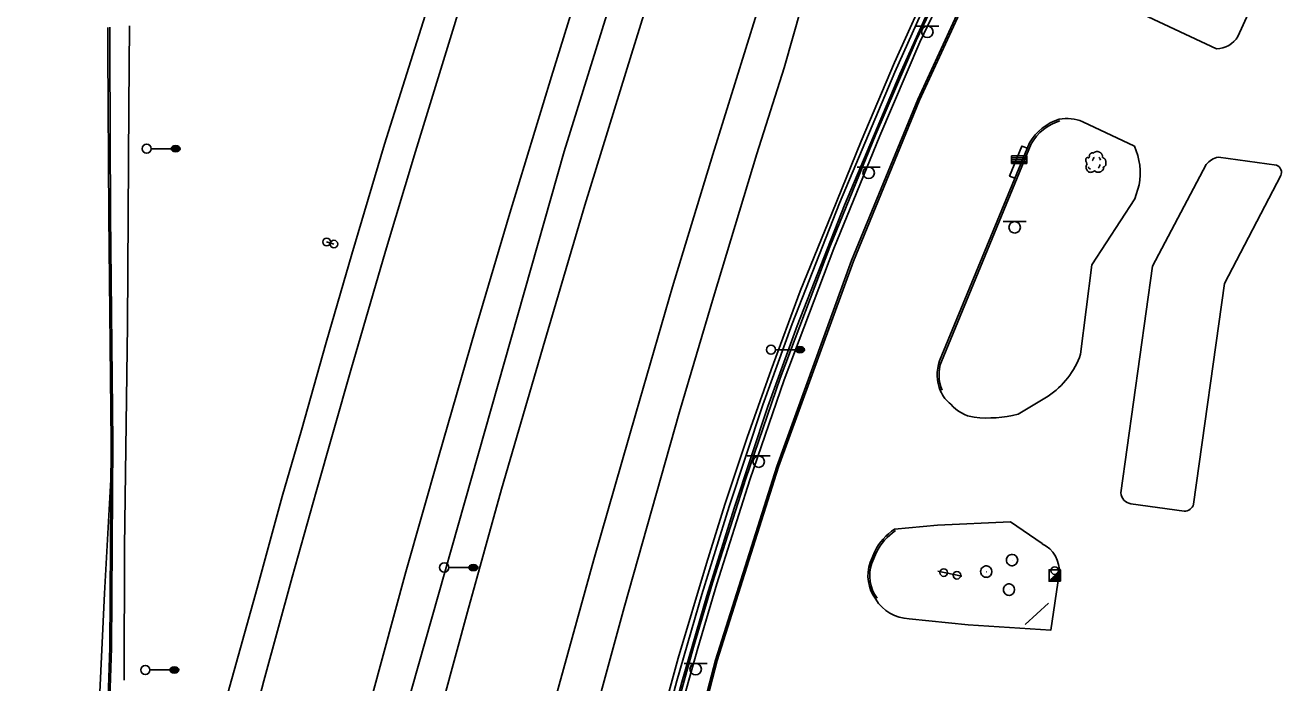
# Model space of a CAD drawing. Extents: x 2145380 to 2157287, y 139568 to 149130.
# Drawn here: x 2150877.7 to 2151290.7, y 147869.8 to 148084.3 of the extents above; entities that cross this region are included whole.
import ezdxf

# ---------------------------------------------------------------- set-up
doc = ezdxf.new("R2010")
doc.units = 0
for name, color, linetype in [('Default', 7, 'Continuous'), ('TOPO_Asphalt', 7, 'Continuous'), ('TOPO_Concrete', 7, 'Continuous'), ('TOPO_Curb Back', 7, 'Continuous'), ('TOPO_DRAIN_Inlet Grate', 7, 'Continuous'), ('TOPO_DRAIN_Inlet Top Grate', 7, 'Continuous'), ('TOPO_Fence', 7, 'Continuous'), ('TOPO_Flowline', 7, 'Continuous'), ('TOPO_Guardrail', 7, 'Continuous'), ('TOPO_Light Pole', 7, 'Continuous'), ('TOPO_Misc', 7, 'Continuous'), ('TOPO_Misc Line', 7, 'Continuous'), ('TOPO_Sign', 7, 'Continuous'), ('TOPO_Tree', 7, 'Continuous'), ('TOPO_Wall Freestanding', 7, 'Continuous')]:
    doc.layers.add(name, color=color, linetype=linetype)

# ---------------------------------------------------------------- blocks, each defined once
blk = doc.blocks.new('LP')
at = {"layer": 'TOPO_Light Pole'}
blk.add_line((3.8, 0), (20.3, 0), dxfattribs=at)
for points in [[(20.3, 0), (27.9, 0)], [(20.3, 0), (23.5, 0)], [(20.8, 1.3), (27.4, 1.3)], [(20.8, 1.3), (23.5, 1.3)], [(23.7, 1.3), (27.4, 1.3)], [(23.7, 0), (27.9, 0)], [(20.8, -1.3), (27.4, -1.3)], [(20.8, -1.3), (23.5, -1.3)], [(23.7, -1.3), (27.4, -1.3)]]:
    blk.add_lwpolyline(points, dxfattribs=at)
blk.add_circle((0, 0), 3.81, dxfattribs=at)
blk.add_ellipse((24.1, 0), major_axis=(3.81, 0), ratio=0.666667, dxfattribs=at)
blk = doc.blocks.new('POST')
at = {"layer": 'TOPO_Misc'}
for start, end in [(90, 180), (180, 270), (360, 90), (270, 0)]:
    blk.add_arc((0, 0), 3.16, start, end, dxfattribs=at)
blk = doc.blocks.new('TREE')
at = {"layer": 'TOPO_Tree'}
for points in [[(-14.1, -0.4), (-14.2, 0.5), (-14.4, 1.4), (-14.6, 2.3), (-14.8, 3.2), (-15.5, 4), (-15.7, 4.9), (-15.8, 5.6), (-15.7, 6.3), (-15.7, 7), (-15.6, 7.9), (-15.7, 8.8), (-15.1, 9.7), (-14.6, 10.4), (-13.8, 10.5), (-13, 10.7), (-12.2, 11), (-11.1, 10), (-10.4, 10.7), (-9.4, 11.7), (-10.3, 13.3), (-9.8, 14.4), (-9.6, 15.1), (-9.3, 15.9), (-8.8, 16.5), (-8.2, 17.3), (-7.5, 17.7), (-6.7, 18.1), (-6.1, 18.4), (-5.6, 18.6), (-5.1, 18.7), (-4.5, 18.7), (-4, 18.5), (-3.5, 18.1)], [(13.2, -5.3), (13.3, -5.8), (13.4, -6.3), (13.4, -6.7), (13.8, -8.5), (12.2, -10), (10.8, -11.5), (10, -12.3), (9.1, -12.8), (8.2, -13.1), (6, -13.8), (3.3, -13.6), (1.3, -13.1), (0.5, -12.9), (-0.1, -11.4), (-0.8, -11.5), (-2, -11.6), (-3.3, -12.8), (-4.5, -13.1), (-6.1, -13.5), (-7.8, -14), (-9.3, -13.6), (-11.4, -13.1), (-12.8, -11.4), (-14.1, -9.4), (-15.3, -7.3), (-15.6, -5.1), (-15.1, -3), (-14.9, -1.9), (-13.9, -0.8), (-13.5, 0.1)], [(-4.2, 5.1), (-4.5, 6.1), (-4.3, 7.2), (-3.8, 8.2), (-3.3, 9.3), (-2.7, 10.3), (-1.6, 11)], [(-3.5, 17.6), (-3.1, 18.3), (-2.6, 18.8), (-1.9, 19.2), (-1, 19.7), (-0.2, 20), (0.7, 20.2), (1.6, 20.5), (2.5, 20.8), (3.4, 20.8), (4.1, 20.7), (4.8, 20.5), (5.5, 20.2), (6.4, 19.9), (7.3, 19.7), (8.2, 19.2), (9.4, 18.4), (10, 17.2), (10.8, 16), (11.2, 15.3), (11.6, 14.6), (11.9, 13.9), (12.2, 13.1), (11.4, 12), (11.9, 11.2), (12, 11), (12.2, 10.9), (12.4, 10.7), (12.9, 10.4), (13.5, 10), (14, 9.7), (14.7, 9.2), (15.4, 8.7), (16.1, 8.1), (16.7, 7.5), (16.9, 6.7), (17.1, 6), (17.6, 4.4), (17.7, 2.8), (17.7, 1.2), (17.7, -0.2), (17.8, -2.2), (16.6, -3), (15.5, -3.8), (14.3, -4.6), (13.2, -5.3)], [(5.9, 11.2), (6.5, 10.7), (7, 10.2), (7.4, 9.5), (7.9, 8.6), (8.3, 7.6), (8.5, 6.6)], [(-11.4, -4.5), (-11.5, -5.4), (-11, -6.3), (-10.1, -7.2), (-9.3, -8), (-8.5, -8.3), (-7.7, -8.1)], [(4.8, -6.3), (5.7, -5.7), (6.3, -4.9), (6.8, -3.9), (7.4, -2.8), (7.6, -1.7), (7.5, -0.6)]]:
    blk.add_open_spline(points, degree=3, dxfattribs=at)
blk = doc.blocks.new('INLET')
at = {"layer": 'Default'}
for p, q in [((-6.4, 0), (-6.4, 6.4)), ((-6.4, 6.4), (6.4, 6.4)), ((-6.4, 4.8), (6.4, 4.8)), ((-6.4, 3.2), (6.4, 3.2)), ((-6.4, 1.5), (6.4, 1.5)), ((6.4, 0), (-6.4, 0)), ((6.4, 6.4), (6.4, 0))]:
    blk.add_line(p, q, dxfattribs=at)

msp = doc.modelspace()

# ---------------------------------------------------------------- linework, layer by layer
at = {"layer": 'TOPO_Asphalt'}
for points in [[(2151148.58, 148387.71), (2151085.35, 148183.97), (2151069.92, 148133.07), (2151057.83, 148094.37), (2151049.57, 148067.66), (2151035.93, 148022.98), (2151024.64, 147984.83), (2151012.64, 147943.42), (2151001.98, 147906), (2150990.9, 147865.2), (2150980.73, 147826.5), (2150968.97, 147781.23), (2150957.45, 147734.97), (2150948.5, 147698.21), (2150935.23, 147640.33), (2150928.26, 147609.37), (2150921.99, 147580.12), (2150903.41, 147490.92), (2150881.14, 147370.04), (2150865.32, 147276.63), (2150852.01, 147191.15), (2150840.13, 147102.7), (2150828.19, 147005.35), (2150817.7, 146900.58)], [(2151209.16, 148387.57), (2151146.23, 148183.92), (2151131.61, 148136.51), (2151116.63, 148088.28), (2151102.28, 148042.16), (2151089.13, 147998.93), (2151077.15, 147957.66), (2151063.44, 147910.02), (2151050.71, 147863.95), (2151034.41, 147802.96), (2151020.35, 147747.91), (2151006.56, 147691.16), (2150992.5, 147631.26)], [(2151048.85, 148184), (2151038.82, 148151.82), (2151027.63, 148116.14), (2151015.13, 148075.66), (2151005.17, 148043.12), (2150995.4, 148010.66), (2150984.05, 147971.82), (2150972.73, 147932.1), (2150964.84, 147904.22), (2150955.62, 147870.36), (2150950.07, 147849.17), (2150943.21, 147823.16), (2150936.37, 147796.39), (2150929.01, 147767.19), (2150918.46, 147723.8), (2150908.78, 147682.5), (2150900.73, 147647.64), (2150892.14, 147609.87), (2150886.78, 147584.79)], [(2151109.6, 148183.95), (2151097.93, 148146.27), (2151084.33, 148102.66), (2151075.67, 148074.91), (2151060.45, 148025.62), (2151047.4, 147981.37), (2151033.3, 147932.91), (2151022.13, 147892.88), (2151010.4, 147849.76), (2151003.32, 147823.06), (2150995.6, 147793.95), (2150990.71, 147774.79), (2150983.49, 147745.9), (2150973.85, 147706.54), (2150965.9, 147672.69), (2150959.07, 147642.88), (2150951.6, 147610.36), (2150943.31, 147572.06)], [(2151031.67, 148167), (2151033.43, 148166.33), (2151027.46, 148146.36), (2151020.11, 148124.12), (2151008.99, 148089.63), (2150994.98, 148045.56), (2150984.37, 148009.67), (2150975.99, 147980.79), (2150967.87, 147952.18), (2150961.61, 147930.52), (2150953.44, 147900.67), (2150941.73, 147859), (2150931.26, 147819.05), (2150925.77, 147796.82), (2150920.97, 147778.05), (2150913.77, 147749.06), (2150908.39, 147727.91), (2150899.16, 147689.08), (2150893.03, 147662.48), (2150888.79, 147643.68), (2150883.83, 147620.67), (2150877.99, 147590.63)], [(2151293.77, 148124.59), (2151273.78, 148080.68)], [(2151266.81, 148076.66), (2151239.33, 148089.45), (2151234.24, 148093.63)], [(2151223.13, 148052.87), (2151240, 148044.84)], [(2151241.56, 148032.23), (2151240.08, 148027.66), (2151226.12, 148006.19), (2151222.42, 147976.97)], [(2151211.78, 147963.3), (2151201.98, 147957.38)], [(2150905.64, 147936.06), (2150903.58, 147898.85), (2150901.95, 147864.4), (2150899.39, 147831.23), (2150893.54, 147771.5), (2150888.57, 147730.82), (2150883.1, 147685.49), (2150876.78, 147641.95), (2150871.6, 147601.39), (2150866.11, 147562.56), (2150861.29, 147524.12)], [(2151161.6, 147919.9), (2151175.72, 147921.15), (2151199.48, 147922.23), (2151209.86, 147915.15)], [(2151215.47, 147905.35), (2151212.72, 147886.95), (2151185.67, 147888.61), (2151166.4, 147890.66)]]:
    msp.add_lwpolyline(points, dxfattribs=at)
for centre, radius, start, end in [((2151266.74, 148084.85), 8.19, 270.5554, 329.3655), ((2151217.93, 148040.14), 13.75, 67.7784, 100.3485), ((2151220.86, 148036.07), 21.05, 349.4732, 24.6087), ((2151196.65, 147986.05), 27.33, 303.6186, 340.5874), ((2151186.41, 147969.06), 10.56, 202.8125, 233.0205), ((2151189.5, 147968.63), 12.38, 220.3018, 261.5566), ((2151192.09, 147996.41), 40.26, 263.7019, 284.2153), ((2151205.47, 147906.13), 10.03, 355.5285, 64.0431), ((2151166.81, 147903.94), 13.28, 211.5111, 268.2372)]:
    msp.add_arc(centre, radius, start, end, dxfattribs=at)
at = {"layer": 'TOPO_Concrete'}
msp.add_lwpolyline([(2151048.54, 147689.9), (2151043.77, 147690.95), (2151044.85, 147697.29), (2151047.48, 147702.45), (2151053.43, 147727.25), (2151058.54, 147748.04), (2151061.35, 147760.49), (2151070.03, 147796.61), (2151079.65, 147835.36), (2151085.26, 147856.98), (2151090.92, 147877.74), (2151100.17, 147908.71), (2151106.16, 147927.96), (2151113.55, 147949.84), (2151121.36, 147971.9), (2151130.77, 147997.55), (2151141.14, 148022.91), (2151150.71, 148046.46), (2151161.65, 148072.17), (2151173.88, 148099.44), (2151183.79, 148119.95), (2151186.15, 148124.65)], dxfattribs=at)
at = {"layer": 'TOPO_Curb Back'}
for points in [[(2151021.63, 147561.53), (2151035.08, 147605.51), (2151052.33, 147671.03), (2151067.31, 147733.95), (2151085, 147807.49), (2151103.14, 147877.18), (2151123.14, 147940.37), (2151147.62, 148007.53), (2151169.25, 148060.12), (2151195.94, 148118.04), (2151196.87, 148119.8)], [(2151022.2, 147561.35), (2151035.65, 147605.35), (2151052.91, 147670.88), (2151067.89, 147733.81), (2151085.58, 147807.34), (2151103.71, 147877.01), (2151123.71, 147940.17), (2151148.18, 148007.31), (2151169.8, 148059.88), (2151196.48, 148117.77), (2151197.4, 148119.53)], [(2150904.69, 148083.57), (2150904.69, 148075.98), (2150904.97, 148022.25), (2150905.72, 147948.26), (2150905.28, 147881.1), (2150903.34, 147822.79), (2150899.75, 147773.61), (2150894.39, 147718.98), (2150886.44, 147665.58), (2150875.76, 147606.6), (2150867.8, 147565.67)], [(2150905.28, 148083.71), (2150905.29, 148075.99), (2150905.57, 148022.26), (2150906.32, 147948.26), (2150905.88, 147881.09), (2150903.94, 147822.76), (2150900.35, 147773.56), (2150894.98, 147718.91), (2150887.03, 147665.49), (2150876.35, 147606.49), (2150868.41, 147565.66)], [(2151205.74, 148045.95), (2151176.37, 147974.85)], [(2151206.28, 148045.69), (2151176.93, 147974.63)], [(2151155.21, 147912.6), (2151153.69, 147908.99)], [(2151155.75, 147912.35), (2151154.25, 147908.78)]]:
    msp.add_lwpolyline(points, dxfattribs=at)
for centre, radius, start, end in [((2151220.23, 148037.67), 16.69, 106.5987, 150.261), ((2151220.23, 148037.67), 16.09, 106.5987, 150.126), ((2151188.75, 147970.28), 13.19, 159.7293, 203.7409), ((2151188.75, 147970.28), 12.59, 159.781, 203.7402), ((2151172.19, 147904.17), 18.96, 123.9487, 153.5895), ((2151172.19, 147904.17), 18.36, 123.9468, 153.5316), ((2151165.98, 147904.7), 13.02, 160.7413, 216.2556), ((2151165.98, 147904.7), 12.42, 160.8249, 216.2559)]:
    msp.add_arc(centre, radius, start, end, dxfattribs=at)
at = {"layer": 'TOPO_DRAIN_Inlet Grate'}
msp.add_lwpolyline([(2151200.96, 148034.38), (2151199.24, 148035.12), (2151203.27, 148044.92), (2151205.02, 148044.2)], dxfattribs=at)
at = {"layer": 'TOPO_Fence'}
msp.add_lwpolyline([(2150909.97, 147870.56), (2150910.14, 147913.99), (2150911.08, 147986.58), (2150911.52, 148057.68), (2150911.73, 148084.12)], dxfattribs=at)
at = {"layer": 'TOPO_Flowline'}
for points in [[(2151128.18, 147986.85), (2151143.66, 148026.28), (2151161.77, 148069.04), (2151173.07, 148094.36), (2151186.76, 148123.15), (2151192.33, 148134.31), (2151197.99, 148145.6), (2151206.91, 148161.69)], [(2151129.78, 147986.22), (2151145.25, 148025.63), (2151163.36, 148068.35), (2151174.64, 148093.63), (2151188.31, 148122.4), (2151193.88, 148133.54), (2151199.51, 148144.8), (2151208.42, 148160.86)], [(2151128.17, 147986.84), (2151118.62, 147960.47), (2151107.57, 147927.31), (2151098.65, 147898.6), (2151090.5, 147870.39), (2151083.74, 147844.88), (2151072.79, 147802.08), (2151067.05, 147778.13), (2151058.06, 147742.39), (2151048.75, 147701.98), (2151046.77, 147695.33)], [(2151129.79, 147986.25), (2151120.26, 147959.9), (2151109.22, 147926.78), (2151100.3, 147898.1), (2151092.16, 147869.93), (2151085.41, 147844.44), (2151074.47, 147801.68), (2151069.08, 147777.61), (2151060.33, 147741.85), (2151051.01, 147701.38), (2151049.01, 147694.66)]]:
    msp.add_lwpolyline(points, dxfattribs=at)
at = {"layer": 'TOPO_Guardrail'}
msp.add_line((2151211.89, 147895.7), (2151204.29, 147888.8), dxfattribs=at)
at = {"layer": 'TOPO_Misc'}
for p, q in [((2151200.06, 147909.75), (2151200.04, 147909.75)), ((2151200.06, 147909.75), (2151200.06, 147909.77)), ((2151200.06, 147909.75), (2151200.06, 147909.74)), ((2151200.06, 147909.75), (2151200.07, 147909.75)), ((2151191.63, 147905.99), (2151191.62, 147905.99)), ((2151191.63, 147905.99), (2151191.63, 147906.01)), ((2151191.63, 147905.99), (2151191.63, 147905.98)), ((2151191.63, 147905.99), (2151191.65, 147905.99)), ((2151212.11, 147902.89), (2151215.84, 147906.64)), ((2151213.57, 147904.37), (2151215.84, 147904.37)), ((2151213.76, 147904.56), (2151215.84, 147904.56)), ((2151213.95, 147904.74), (2151215.84, 147904.74)), ((2151214.13, 147904.92), (2151215.84, 147904.92)), ((2151214.32, 147905.11), (2151215.84, 147905.11)), ((2151214.5, 147905.3), (2151215.84, 147905.3)), ((2151214.69, 147905.49), (2151215.84, 147905.49)), ((2151214.87, 147905.67), (2151215.84, 147905.67)), ((2151215.07, 147905.86), (2151215.84, 147905.86)), ((2151215.26, 147906.05), (2151215.84, 147906.05)), ((2151215.44, 147906.24), (2151215.84, 147906.24)), ((2151215.63, 147906.43), (2151215.84, 147906.43)), ((2151215.81, 147906.61), (2151215.84, 147906.61)), ((2151212.26, 147903.06), (2151215.85, 147903.06)), ((2151212.45, 147903.25), (2151215.85, 147903.25)), ((2151212.63, 147903.43), (2151215.85, 147903.43)), ((2151212.82, 147903.62), (2151215.85, 147903.62)), ((2151213.01, 147903.8), (2151215.85, 147903.8)), ((2151213.2, 147903.99), (2151215.85, 147903.99)), ((2151213.39, 147904.19), (2151215.85, 147904.19)), ((2151199.06, 147900.11), (2151199.05, 147900.11)), ((2151199.06, 147900.11), (2151199.06, 147900.13)), ((2151199.06, 147900.11), (2151199.06, 147900.09)), ((2151199.06, 147900.11), (2151199.08, 147900.11))]:
    msp.add_line(p, q, dxfattribs=at)
msp.add_lwpolyline([(2151215.85, 147902.9), (2151215.84, 147906.64), (2151212.1, 147906.64), (2151212.11, 147902.89), (2151215.85, 147902.9)], dxfattribs=at)
for centre, radius, start, end in [((2151200.05, 147909.79), 1.87, 85.9623, 180), ((2151200.05, 147909.79), 1.87, 180, 274.0377), ((2151199.98, 147909.79), 1.88, 276.2662, 83.7338), ((2151191.62, 147906.03), 1.87, 85.9623, 180), ((2151191.62, 147906.03), 1.87, 180, 274.0377), ((2151191.55, 147906.03), 1.88, 276.2662, 83.7338), ((2151199.06, 147900.15), 1.87, 85.9623, 180), ((2151198.98, 147900.15), 1.88, 276.2662, 83.7338), ((2151199.06, 147900.15), 1.87, 180, 274.0377)]:
    msp.add_arc(centre, radius, start, end, dxfattribs=at)
at = {"layer": 'TOPO_Misc Line'}
for p, q in [((2151267.42, 148041.29), (2151286.42, 148038.63)), ((2151245.94, 148005.74), (2151263.43, 148038.93)), ((2151287.78, 148035.27), (2151269.41, 148000.01)), ((2151235.58, 147931.7), (2151245.94, 148005.74)), ((2151269.41, 148000.01), (2151259.33, 147928)), ((2151256.25, 147925.75), (2151238.84, 147928.19))]:
    msp.add_line(p, q, dxfattribs=at)
for centre, radius, start, end in [((2151268.67, 148034.62), 6.78, 100.5935, 140.5821), ((2151285.65, 148036.37), 2.39, 332.6572, 71.2448), ((2151239.34, 147931.92), 3.77, 183.3988, 262.4671), ((2151256.23, 147929.02), 3.27, 270.4483, 341.8377)]:
    msp.add_arc(centre, radius, start, end, dxfattribs=at)
at = {"layer": 'TOPO_Sign'}
for points in [[(2151168.6, 148084.04), (2151176.1, 148084.05)], [(2151170.49, 148082.18), (2151170.49, 148082.18)], [(2151172.35, 148084.04), (2151172.35, 148084.04)], [(2151174.22, 148082.18), (2151174.22, 148082.18)], [(2151172.35, 148080.31), (2151172.35, 148080.31)], [(2151149.45, 148038.03), (2151156.94, 148038.03)], [(2151153.2, 148038.03), (2151153.2, 148038.03)], [(2151151.33, 148036.16), (2151151.33, 148036.16)], [(2151153.2, 148034.29), (2151153.2, 148034.29)], [(2151155.07, 148036.16), (2151155.07, 148036.16)], [(2151197.13, 148020.24), (2151204.62, 148020.25)], [(2151200.88, 148020.24), (2151200.88, 148020.24)], [(2151199.01, 148018.37), (2151199.01, 148018.37)], [(2151200.88, 148016.5), (2151200.88, 148016.5)], [(2151202.75, 148018.37), (2151202.75, 148018.37)], [(2150976.13, 148013.6), (2150978.52, 148012.93)], [(2151113.52, 147943.79), (2151121.01, 147943.8)], [(2151115.4, 147941.92), (2151115.4, 147941.92)], [(2151117.27, 147943.79), (2151117.27, 147943.79)], [(2151119.14, 147941.92), (2151119.14, 147941.92)], [(2151117.27, 147940.05), (2151117.27, 147940.05)], [(2151183.6, 147904.53), (2151175.8, 147906.12)], [(2151092.94, 147876.05), (2151100.43, 147876.06)], [(2151096.69, 147876.05), (2151096.69, 147876.05)], [(2151094.82, 147874.18), (2151094.82, 147874.18)], [(2151096.69, 147872.32), (2151096.69, 147872.32)], [(2151098.56, 147874.18), (2151098.56, 147874.18)]]:
    msp.add_lwpolyline(points, dxfattribs=at)
for centre, start, end in [((2151172.35, 148082.18), 90, 180), ((2151172.35, 148082.18), 180, 270), ((2151172.35, 148082.18), 360, 90), ((2151172.35, 148082.18), 270, 0), ((2151153.2, 148036.16), 90, 180), ((2151153.2, 148036.16), 360, 90), ((2151153.2, 148036.16), 180, 270), ((2151153.2, 148036.16), 270, 0), ((2151200.88, 148018.37), 90, 180), ((2151200.88, 148018.37), 360, 90), ((2151200.88, 148018.37), 180, 270), ((2151200.88, 148018.37), 270, 0), ((2151117.27, 147941.92), 90, 180), ((2151117.27, 147941.92), 180, 270), ((2151117.27, 147941.92), 360, 90), ((2151117.27, 147941.92), 270, 0), ((2151096.69, 147874.18), 90, 180), ((2151096.69, 147874.18), 360, 90), ((2151096.69, 147874.18), 180, 270), ((2151096.69, 147874.18), 270, 0)]:
    msp.add_arc(centre, 1.87, start, end, dxfattribs=at)
at = {"layer": 'TOPO_Wall Freestanding'}
for points in [[(2151336.32, 148953.74), (2151322.23, 148907.93), (2151284.28, 148786.3), (2151239.81, 148641.85), (2151199.12, 148510.75), (2151182.1, 148455.86), (2151142.3, 148328), (2151095.05, 148175.91), (2151053.71, 148043.16), (2150993.17, 147829.95), (2150947.4, 147643.21), (2150938.13, 147601.94), (2150921.17, 147523), (2150897.57, 147399.22), (2150877.65, 147284.38), (2150857.8, 147149.76), (2150851.31, 147098.47)], [(2151158.61, 148184.53), (2151142.7, 148132.89), (2151135.64, 148106.59), (2151131.27, 148090.35), (2151125.54, 148070.47), (2151116.65, 148042.38), (2151102.52, 147995.57), (2151091.43, 147958.17), (2151073.27, 147894.35), (2151057.27, 147835.65), (2151043.13, 147781.54), (2151021.35, 147695.18), (2151002.68, 147614.78), (2150989.54, 147552.86), (2150978.4, 147500.63), (2150957.93, 147394.61)], [(2151189.52, 148122.93), (2151186.99, 148117.83), (2151168.67, 148079.35), (2151155.49, 148048.8), (2151140.5, 148012.03), (2151124.28, 147969.13), (2151113.01, 147936.44), (2151102.21, 147902.4), (2151096.02, 147881.4), (2151090.39, 147861.32), (2151081.82, 147828.56), (2151073.16, 147793.26), (2151063.58, 147753.12), (2151048.48, 147689.91)], [(2151190.65, 148122.05), (2151188.25, 148117.21), (2151169.95, 148078.77), (2151156.79, 148048.26), (2151141.81, 148011.51), (2151125.6, 147968.65), (2151114.35, 147936), (2151103.56, 147901.99), (2151097.37, 147881.01), (2151091.75, 147860.95), (2151083.18, 147828.21), (2151074.52, 147792.93), (2151064.95, 147752.8), (2151049.85, 147689.58), (2151048.48, 147689.91)]]:
    msp.add_lwpolyline(points, dxfattribs=at)

# ---------------------------------------------------------------- block references
at = {"layer": 'TOPO_DRAIN_Inlet Top Grate', "xscale": 0.39370000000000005, "yscale": 0.3937000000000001}
msp.add_blockref('INLET', (2151202.33, 148039.18), dxfattribs=at)
at = {"layer": 'TOPO_Light Pole', "xscale": 0.39370000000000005, "yscale": 0.3937000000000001}
for p in [(2150917.32, 148044.05), (2151121.26, 147978.46), (2151014.54, 147907.36), (2150916.88, 147873.93)]:
    msp.add_blockref('LP', p, dxfattribs=at)
at = {"layer": 'TOPO_Misc', "xscale": 0.39370000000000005, "yscale": 0.3937000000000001}
for p in [(2150976.13, 148013.6), (2150978.52, 148012.93), (2151177.73, 147905.72), (2151182.01, 147904.85), (2151213.99, 147906.37)]:
    msp.add_blockref('POST', p, dxfattribs=at)
at = {"layer": 'TOPO_Tree', "xscale": 0.19685000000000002, "yscale": 0.19685000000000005}
msp.add_blockref('TREE', (2151227.22, 148039.05), dxfattribs=at)

doc.saveas('drawing.dxf')
